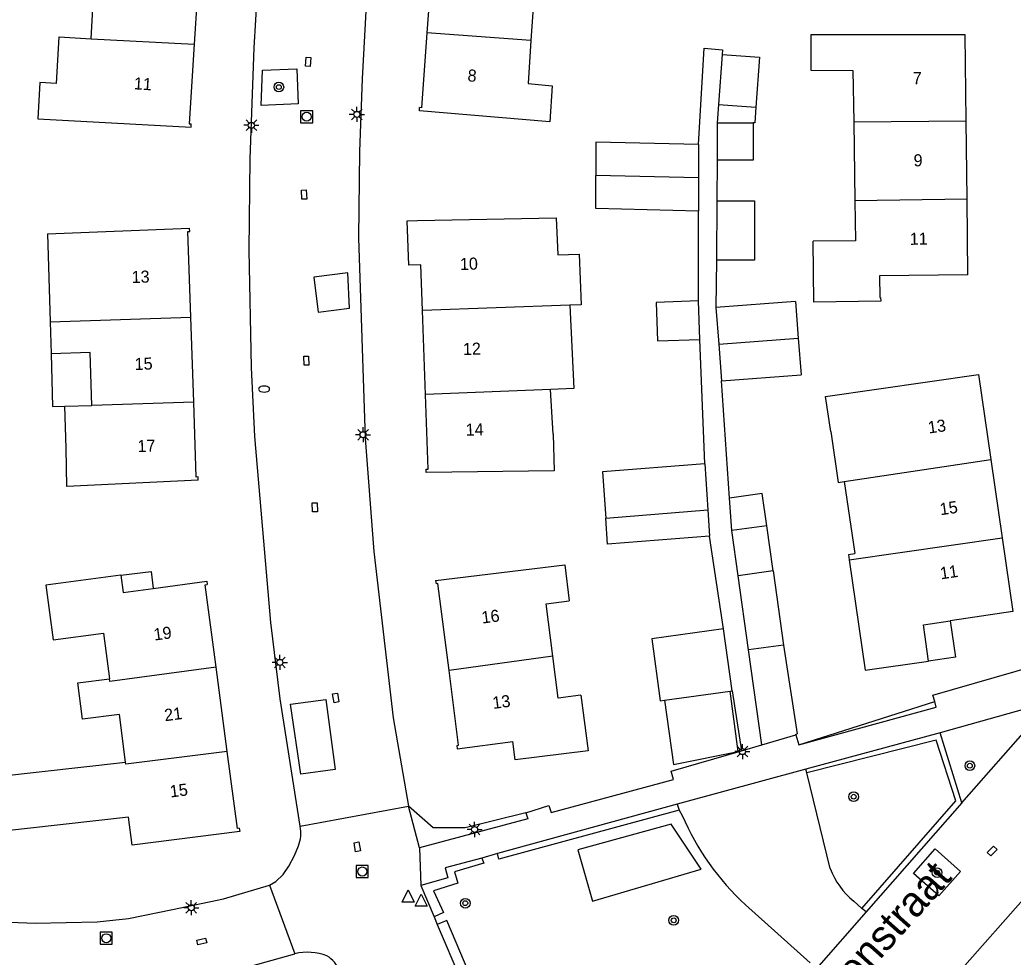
# Model space of a CAD drawing. Extents: x 131000 to 133013, y 393000 to 396501.
# Drawn here: x 131694.8 to 131777, y 396237.5 to 396315 of the extents above; entities that cross this region are included whole.
import ezdxf

# ---------------------------------------------------------------- set-up
doc = ezdxf.new("R2010")
doc.units = 0
for name, color, linetype in [('gg-afsc-erfafscheiding', 7, 'Continuous'), ('gg-afsc-hekwerk', 7, 'Continuous'), ('gg-anno-huisnummerreeks BGT', 7, 'Continuous'), ('gg-anno-openbare ruimte label', 7, 'Continuous'), ('gg-bbg-bijgebouw', 7, 'Continuous'), ('gg-bbg-gedigitaliseerde bebouwing', 7, 'Continuous'), ('gg-bbg-gedigitaliseerde bijgebouw', 7, 'Continuous'), ('gg-bbg-hoofdgebouw', 7, 'Continuous'), ('gg-bbg-luifel en loopbrug', 7, 'Continuous'), ('gg-bbg-tussenscheiding', 7, 'Continuous'), ('gg-knt-verharding', 7, 'Continuous'), ('gt-grn-groengrens', 7, 'Continuous'), ('gt-grn-weggrens', 7, 'Continuous'), ('gt-symb-boom', 7, 'Continuous'), ('gt-symb-brandkraan', 7, 'Continuous'), ('gt-symb-kolk center center', 7, 'Continuous'), ('gt-symb-lichtmast', 7, 'Continuous'), ('gt-symb-rioolschacht', 7, 'Continuous'), ('gt-symb-waterafsluiter', 7, 'Continuous')]:
    doc.layers.add(name, color=color, linetype=linetype)

# ---------------------------------------------------------------- blocks, each defined once
blk = doc.blocks.new('gt0-LMAST')
at = {"layer": 'gt-symb-lichtmast'}
for p, q in [((-0.182, 0.173), (-0.447, 0.438)), ((-0.005, 0.246), (-0.005, 0.621)), ((0.172, 0.173), (0.437, 0.438)), ((-0.255, -0.004), (-0.63, -0.004)), ((-0.182, -0.181), (-0.447, -0.446)), ((-0.005, -0.254), (-0.005, -0.629)), ((0.437, -0.446), (0.172, -0.181)), ((0.245, -0.004), (0.62, -0.004))]:
    blk.add_line(p, q, dxfattribs=at)
blk.add_circle((-0.005, -0.004), 0.25, dxfattribs=at)
blk = doc.blocks.new('gt0-KOLKCC')
at = {"layer": 'gt-symb-kolk center center'}
blk.add_lwpolyline([(-0.375, 0.2), (0.375, 0.2), (0.375, -0.2), (-0.375, -0.2)], close=True, dxfattribs=at)
blk = doc.blocks.new('gt0-BOOM')
at = {"layer": 'gt-symb-boom'}
for radius in [0.4, 0.2]:
    blk.add_circle((0, 0), radius, dxfattribs=at)
blk = doc.blocks.new('gt0-WAFSL')
at = {"layer": 'gt-symb-waterafsluiter'}
for p, q in [((-0.5, -0.333), (0, 0.667)), ((0, 0.667), (0.5, -0.333)), ((0.5, -0.333), (-0.5, -0.333))]:
    blk.add_line(p, q, dxfattribs=at)
blk = doc.blocks.new('gt0-RS')
at = {"layer": 'gt-symb-rioolschacht'}
blk.add_lwpolyline([(-0.5, -0.5), (0.5, -0.5), (0.5, 0.5), (-0.5, 0.5)], close=True, dxfattribs=at)
blk.add_circle((0, 0), 0.375, dxfattribs=at)
blk = doc.blocks.new('gt0-BR')
at = {"layer": 'gt-symb-brandkraan'}
for centre, radius, start, end in [((-0.244, 0), 0.206, 107.56694, 252.43307), ((0.599, -2.664), 3, 106.89205, 107.56694), ((0, -0.691), 0.938, 73.10799, 106.89205), ((-0.599, -2.664), 3, 72.43309, 73.10799), ((0.244, 0), 0.206, 287.56695, 72.43309), ((0.599, 2.664), 3, 252.43307, 253.10797), ((0, 0.691), 0.938, 253.10797, 286.89206), ((-0.599, 2.664), 3, 286.89206, 287.56695)]:
    blk.add_arc(centre, radius, start, end, dxfattribs=at)

msp = doc.modelspace()

# ---------------------------------------------------------------- linework, layer by layer
at = {"layer": 'gg-afsc-erfafscheiding'}
for p, q in [((131752.514, 396303.435), (131752.487, 396300.072)), ((131750.958, 396291.782), (131750.958, 396299.215)), ((131752.447, 396295.156), (131752.416, 396291.236)), ((131751.489, 396278.297), (131751.07, 396288.584)), ((131753.533, 396275.458), (131752.87, 396285.164)), ((131753.045, 396264.628), (131751.89, 396272.319)), ((131753.746, 396259.504), (131754.521, 396254.551))]:
    msp.add_line(p, q, dxfattribs=at)
msp.add_lwpolyline([(131750.958, 396304.716), (131751.448, 396312.687), (131752.943, 396312.571), (131752.915, 396312.176)], dxfattribs=at)
at = {"layer": 'gg-afsc-hekwerk'}
msp.add_lwpolyline([(131692.531, 396240.423), (131696.074, 396240.273), (131701.204, 396240.377), (131703.797, 396240.652), (131707.438, 396241.393)], dxfattribs=at)
at = {"layer": 'gg-bbg-bijgebouw'}
for p, q in [((131758.998, 396291.74), (131759.23, 396288.705)), ((131759.23, 396288.705), (131759.463, 396285.669)), ((131754.238, 396269.032), (131753.717, 396272.767)), ((131755.095, 396262.893), (131754.238, 396269.032)), ((131753.746, 396259.504), (131753.045, 396264.628)), ((131748.165, 396258.736), (131753.581, 396259.481)), ((131753.581, 396259.481), (131753.746, 396259.504)), ((131747.804, 396258.686), (131748.165, 396258.736))]:
    msp.add_line(p, q, dxfattribs=at)
at = {"layer": 'gg-bbg-gedigitaliseerde bebouwing'}
for p, q in [((131763.813, 396306.605), (131763.905, 396300.072)), ((131697.096, 396297.323), (131708.85, 396297.79)), ((131697.096, 396297.323), (131697.309, 396290.059)), ((131697.309, 396290.059), (131697.386, 396287.411)), ((131738.948, 396280.74), (131738.709, 396284.44)), ((131698.521, 396283.067), (131700.762, 396283.135)), ((131698.639, 396279.581), (131698.521, 396283.067)), ((131763.034, 396276.839), (131763.901, 396270.869)), ((131763.385, 396270.794), (131763.901, 396270.869)), ((131705.845, 396267.98), (131710.27, 396268.58)), ((131699.601, 396260.177), (131702.216, 396260.511))]:
    msp.add_line(p, q, dxfattribs=at)
for points in [[(131700.694, 396313.481), (131700.937, 396317.512), (131697.71, 396317.753), (131697.962, 396320.43)], [(131740.038, 396320.158), (131740.887, 396320.095), (131740.708, 396317.421), (131737.386, 396317.643), (131737.099, 396313.347)], [(131697.831, 396309.783), (131698.064, 396313.64), (131700.694, 396313.481)], [(131773.05, 396313.8), (131760.27, 396313.794), (131760.254, 396310.874), (131763.754, 396310.855), (131763.813, 396306.605)], [(131737.099, 396313.347), (131736.861, 396309.774), (131738.851, 396309.587), (131738.651, 396306.594), (131727.87, 396307.51)], [(131697.831, 396309.783), (131696.45, 396309.858), (131696.289, 396306.851), (131708.97, 396306.17)], [(131763.905, 396300.072), (131763.951, 396296.757), (131760.467, 396296.727)], [(131727.71, 396298.44), (131739.184, 396298.651), (131739.314, 396295.583), (131741.082, 396295.658), (131741.259, 396291.465), (131740.328, 396291.421)], [(131740.328, 396291.421), (131740.656, 396284.516), (131738.709, 396284.44)], [(131700.762, 396283.135), (131700.632, 396287.503), (131697.386, 396287.411)], [(131761.909, 396280.961), (131761.488, 396283.861), (131774.15, 396285.69)], [(131738.948, 396280.74), (131739.033, 396277.707), (131728.44, 396277.57)], [(131761.909, 396280.961), (131762.519, 396276.762), (131763.034, 396276.839)], [(131709.57, 396276.94), (131698.697, 396276.424), (131698.639, 396279.581)], [(131729.21, 396268.64), (131739.908, 396269.926), (131740.265, 396266.959)], [(131703.171, 396269.069), (131696.958, 396268.25), (131697.554, 396263.73), (131701.72, 396264.279), (131702.216, 396260.511)], [(131703.171, 396269.069), (131703.364, 396267.644), (131705.845, 396267.98)]]:
    msp.add_lwpolyline(points, dxfattribs=at)
at = {"layer": 'gg-bbg-gedigitaliseerde bijgebouw'}
for p, q in [((131752.622, 396308.039), (131752.514, 396306.507)), ((131752.622, 396308.039), (131755.72, 396307.819)), ((131752.514, 396306.507), (131752.514, 396303.435)), ((131750.958, 396304.716), (131750.958, 396301.966)), ((131750.958, 396301.966), (131750.958, 396299.215)), ((131751.07, 396288.584), (131750.958, 396291.782)), ((131758.998, 396291.74), (131752.416, 396291.236)), ((131752.416, 396291.236), (131752.643, 396288.2)), ((131752.643, 396288.2), (131752.87, 396285.164)), ((131752.87, 396285.164), (131759.463, 396285.669)), ((131751.489, 396278.297), (131751.744, 396274.489)), ((131751.744, 396274.489), (131751.89, 396272.319)), ((131756.62, 396273.172), (131753.717, 396272.767)), ((131757.14, 396269.449), (131756.62, 396273.172)), ((131757.14, 396269.449), (131758.008, 396263.299)), ((131758.008, 396263.299), (131755.095, 396262.893))]:
    msp.add_line(p, q, dxfattribs=at)
for points in [[(131755.72, 396307.819), (131755.627, 396306.507), (131755.505, 396306.507)], [(131755.505, 396306.507), (131755.505, 396303.435), (131752.514, 396303.435)], [(131750.958, 396304.716), (131742.46, 396304.921), (131742.46, 396302.171)], [(131750.958, 396299.215), (131742.46, 396299.42), (131742.46, 396302.171)], [(131750.958, 396291.782), (131747.46, 396291.66), (131747.572, 396288.462), (131751.07, 396288.584)], [(131751.489, 396278.297), (131743.032, 396277.622), (131743.287, 396273.807)], [(131751.89, 396272.319), (131743.432, 396271.644), (131743.287, 396273.807)], [(131753.045, 396264.628), (131747.102, 396263.815), (131747.804, 396258.686)]]:
    msp.add_lwpolyline(points, dxfattribs=at)
at = {"layer": 'gg-bbg-hoofdgebouw'}
for p, q in [((131728.995, 396320.986), (131728.494, 396313.979)), ((131709.634, 396319.699), (131709.227, 396313.021)), ((131773.125, 396306.682), (131773.05, 396313.8)), ((131727.87, 396307.51), (131727.889, 396307.779)), ((131708.97, 396306.17), (131708.986, 396306.44)), ((131773.194, 396300.193), (131773.125, 396306.682)), ((131773.26, 396293.93), (131773.194, 396300.193)), ((131708.859, 396297.52), (131708.85, 396297.79)), ((131709.187, 396283.391), (131708.943, 396290.447)), ((131728.374, 396284.034), (131728.131, 396290.983)), ((131774.15, 396285.69), (131775.167, 396278.658)), ((131775.167, 396278.658), (131776.106, 396272.17)), ((131709.57, 396276.94), (131709.561, 396277.21)), ((131728.44, 396277.57), (131728.431, 396277.84)), ((131763.385, 396270.794), (131763.449, 396270.354)), ((131710.27, 396268.58), (131710.305, 396268.312)), ((131729.21, 396268.64), (131729.244, 396268.372)), ((131711.967, 396254.484), (131711.045, 396261.477)), ((131692.674, 396252.387), (131703.547, 396253.594)), ((131712.965, 396248.138), (131713, 396247.87))]:
    msp.add_line(p, q, dxfattribs=at)
for points in [[(131728.494, 396313.979), (131728.049, 396307.768), (131727.889, 396307.779)], [(131709.227, 396313.021), (131708.827, 396306.449), (131708.986, 396306.44)], [(131728.131, 396290.983), (131727.999, 396294.768), (131726.989, 396294.733), (131726.861, 396298.41), (131727.71, 396298.44)], [(131708.943, 396290.447), (131708.699, 396297.515), (131708.859, 396297.52)], [(131773.26, 396293.93), (131765.946, 396293.857), (131765.968, 396292.051), (131766.039, 396292.052), (131766.059, 396291.746), (131760.521, 396291.687), (131760.467, 396296.727)], [(131728.431, 396277.84), (131728.59, 396277.845), (131728.374, 396284.034)], [(131709.561, 396277.21), (131709.401, 396277.204), (131709.187, 396283.391)], [(131776.106, 396272.17), (131776.99, 396266.06), (131771.802, 396265.305)], [(131763.449, 396270.354), (131764.768, 396261.216), (131770.013, 396261.965)], [(131711.045, 396261.477), (131710.147, 396268.291), (131710.305, 396268.312)], [(131730.323, 396261.187), (131729.403, 396268.392), (131729.244, 396268.372)], [(131738.913, 396262.378), (131738.365, 396266.714), (131740.265, 396266.959)], [(131770.013, 396261.965), (131769.582, 396264.982), (131771.802, 396265.305)], [(131741.24, 396259.14), (131739.352, 396258.901), (131738.913, 396262.378)], [(131730.956, 396254.978), (131731.114, 396254.998), (131730.323, 396261.187)], [(131703.547, 396253.594), (131703.042, 396257.547), (131699.987, 396257.157), (131699.601, 396260.177)], [(131741.24, 396259.14), (131741.829, 396254.55), (131735.785, 396253.783), (131735.591, 396255.311)], [(131730.956, 396254.978), (131730.99, 396254.71), (131735.591, 396255.311)], [(131712.965, 396248.138), (131712.806, 396248.117), (131711.967, 396254.484)], [(131713, 396247.87), (131704.095, 396246.733), (131703.8, 396249.049), (131692.699, 396247.818)]]:
    msp.add_lwpolyline(points, dxfattribs=at)
at = {"layer": 'gg-bbg-luifel en loopbrug'}
for p, q in [((131752.915, 396312.176), (131752.622, 396308.039)), ((131752.487, 396300.072), (131752.447, 396295.156)), ((131753.717, 396272.767), (131753.533, 396275.458)), ((131758.008, 396263.299), (131759.134, 396255.94)), ((131756.206, 396255.038), (131755.095, 396262.893)), ((131756.206, 396255.038), (131759.031, 396255.856))]:
    msp.add_line(p, q, dxfattribs=at)
for points in [[(131752.915, 396312.176), (131756.013, 396311.957), (131755.72, 396307.819)], [(131752.487, 396300.072), (131755.6, 396300.072), (131755.6, 396295.156), (131752.447, 396295.156)], [(131697.386, 396287.411), (131697.513, 396283.038), (131698.521, 396283.067)], [(131756.62, 396273.172), (131756.231, 396275.85), (131753.533, 396275.458)], [(131703.171, 396269.069), (131705.658, 396269.396), (131705.845, 396267.98)], [(131771.802, 396265.305), (131772.241, 396262.289), (131770.013, 396261.965)], [(131748.165, 396258.736), (131748.897, 396253.414), (131754.257, 396254.488), (131753.581, 396259.481)], [(131759.031, 396255.856), (131759.017, 396255.91), (131759.134, 396255.94)]]:
    msp.add_lwpolyline(points, dxfattribs=at)
at = {"layer": 'gg-bbg-tussenscheiding'}
for p, q in [((131700.694, 396313.481), (131709.227, 396313.021)), ((131737.099, 396313.347), (131728.494, 396313.979)), ((131752.514, 396306.507), (131755.505, 396306.507)), ((131763.813, 396306.605), (131773.125, 396306.682)), ((131750.958, 396301.966), (131742.46, 396302.171)), ((131773.194, 396300.193), (131763.905, 396300.072)), ((131740.328, 396291.421), (131728.131, 396290.983)), ((131697.309, 396290.059), (131708.943, 396290.447)), ((131752.643, 396288.2), (131759.23, 396288.705)), ((131738.709, 396284.44), (131728.374, 396284.034)), ((131709.187, 396283.391), (131700.762, 396283.135)), ((131763.034, 396276.839), (131775.167, 396278.658)), ((131743.287, 396273.807), (131751.744, 396274.489)), ((131763.449, 396270.354), (131776.106, 396272.17)), ((131757.14, 396269.449), (131754.238, 396269.032)), ((131738.913, 396262.378), (131730.323, 396261.187))]:
    msp.add_line(p, q, dxfattribs=at)
for points in [[(131711.045, 396261.477), (131702.248, 396260.269), (131702.216, 396260.511)], [(131711.967, 396254.484), (131703.569, 396253.423), (131703.547, 396253.594)]]:
    msp.add_lwpolyline(points, dxfattribs=at)
at = {"layer": 'gg-knt-verharding'}
for p, q in [((131770.37, 396259.159), (131779.031, 396261.635)), ((131770.525, 396258.616), (131770.37, 396259.159)), ((131778.141, 396258.034), (131770.965, 396256.031)), ((131772.76, 396250.235), (131778.645, 396256.908)), ((131759.031, 396255.856), (131759.278, 396255.04)), ((131770.965, 396256.031), (131759.855, 396253.015)), ((131754.521, 396254.551), (131756.206, 396255.038)), ((131759.855, 396253.015), (131749.2, 396250.117)), ((131759.935, 396252.721), (131759.855, 396253.015)), ((131761.875, 396244.811), (131759.935, 396252.721)), ((131786.776, 396252.383), (131753.462, 396214.647)), ((131749.2, 396250.117), (131734.341, 396246.031)), ((131749.2, 396250.117), (131749.369, 396249.624)), ((131772.76, 396250.235), (131764.834, 396241.205)), ((131727.865, 396246.503), (131726.98, 396249.95)), ((131749.369, 396249.624), (131749.619, 396249.175)), ((131734.341, 396246.031), (131733.038, 396245.66)), ((131727.977, 396243.385), (131729.078, 396240.811)), ((131764.499, 396241.5), (131763.824, 396242.105)), ((131760.215, 396236.989), (131754.846, 396241.791)), ((131764.834, 396241.205), (131760.736, 396236.523)), ((131764.834, 396241.205), (131764.499, 396241.5)), ((131729.078, 396240.811), (131729.35, 396240.176)), ((131729.35, 396240.176), (131738.483, 396218.826)), ((131712.12, 396236.211), (131717.566, 396237.746))]:
    msp.add_line(p, q, dxfattribs=at)
for points in [[(131715.57, 396265.17), (131714.25, 396280.56), (131713.98, 396286.27), (131713.78, 396295.98), (131713.85, 396303.53), (131714.18, 396312.74), (131714.6, 396319.7), (131715.26, 396327.59), (131716.33, 396336.91), (131716.97, 396341.49), (131717.98, 396347.65), (131719.73, 396356.86), (131719.53, 396357.76)], [(131732, 396357.54), (131730.77, 396357.02), (131728.74, 396355.76), (131726.97, 396346.41), (131725.91, 396340.19), (131724.21, 396325.91), (131723.52, 396317.32), (131723.12, 396310.16), (131722.92, 396304.16), (131722.82, 396297.01), (131723.37, 396280.39), (131724.09, 396271.05), (131725.7, 396257.28), (131726.98, 396249.95)], [(131717.844, 396308.084), (131714.765, 396307.959), (131714.884, 396310.88), (131717.713, 396310.997), (131717.844, 396308.084)], [(131719.483, 396290.838), (131722.077, 396291.188), (131721.959, 396294.108), (131719.135, 396293.738), (131719.483, 396290.838)], [(131717.994, 396248.292), (131716.347, 396258.83), (131715.57, 396265.17)], [(131720.886, 396252.991), (131718.053, 396252.611), (131717.208, 396258.415), (131720.118, 396258.794), (131720.886, 396252.991)], [(131759.278, 396255.04), (131770.646, 396258.16), (131770.525, 396258.616)], [(131736.677, 396249.401), (131738.581, 396250.024), (131738.778, 396249.423), (131748.908, 396252.176), (131748.707, 396252.869), (131754.521, 396254.551)], [(131736.677, 396249.401), (131736.835, 396248.92), (131727.865, 396246.503)], [(131751.185, 396244.735), (131748.716, 396248.479), (131740.974, 396246.333), (131742.19, 396242.105), (131751.185, 396244.735)], [(131715.472, 396243.418), (131715.987, 396243.73), (131716.585, 396244.3), (131717.054, 396244.988), (131717.544, 396245.883), (131717.851, 396246.675)], [(131770.872, 396242.528), (131768.771, 396244.386), (131770.558, 396246.421), (131772.648, 396244.543), (131770.872, 396242.528)], [(131733.038, 396245.66), (131730.012, 396244.869), (131730.229, 396244.037), (131727.977, 396243.385)], [(131707.438, 396241.393), (131711.657, 396242.297), (131715.472, 396243.418)]]:
    msp.add_lwpolyline(points, dxfattribs=at)
for centre, radius, start, end in [((131770.058, 396258.101), 22.303, 203.59209, 226.99588), ((131715.522, 396247.696), 2.543, 336.33459, 13.55776), ((131767.678, 396246.936), 6.18, 200.11024, 231.41649), ((131718.602, 396233.38), 4.487, 68.85078, 103.34921), ((131718.822, 396235.3), 2.662, 23.70432, 58.30673)]:
    msp.add_arc(centre, radius, start, end, dxfattribs=at)
at = {"layer": 'gt-grn-groengrens'}
for p, q in [((131759.278, 396255.04), (131770.525, 396258.616)), ((131772.76, 396250.235), (131770.965, 396256.031))]:
    msp.add_line(p, q, dxfattribs=at)
for points in [[(131764.499, 396241.5), (131772.256, 396250.405), (131770.634, 396255.427), (131759.935, 396252.721)], [(131736.677, 396249.401), (131731.644, 396248.168), (131729.011, 396248.168), (131726.98, 396249.95)], [(131749.369, 396249.624), (131734.457, 396245.583), (131734.341, 396246.031)], [(131733.038, 396245.66), (131733.194, 396245.24), (131730.781, 396244.532), (131731.044, 396243.599), (131729.045, 396242.944), (131729.863, 396241.146), (131729.078, 396240.811)], [(131739.478, 396218.506), (131730.13, 396240.509), (131729.35, 396240.176)]]:
    msp.add_lwpolyline(points, dxfattribs=at)
at = {"layer": 'gt-grn-weggrens'}
for p, q in [((131717.994, 396248.292), (131726.98, 396249.95)), ((131727.865, 396246.503), (131727.977, 396243.385)), ((131715.472, 396243.418), (131717.566, 396237.746))]:
    msp.add_line(p, q, dxfattribs=at)

# ---------------------------------------------------------------- block references
at = {"layer": 'gt-symb-boom'}
for p in [(131716.239, 396309.478), (131773.428, 396253.305), (131763.815, 396250.742), (131770.709, 396244.464), (131731.665, 396241.926), (131748.919, 396240.51)]:
    msp.add_blockref('gt0-BOOM', p, dxfattribs=at)
at = {"layer": 'gt-symb-brandkraan'}
msp.add_blockref('gt0-BR', (131715.016, 396284.478), dxfattribs=at)
at = {"layer": 'gt-symb-kolk center center'}
for p, rotation in [((131718.664, 396311.571), 85.67061200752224), ((131718.325, 396300.575), -86.29328685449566), ((131718.509, 396286.838), -88.28898206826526), ((131719.21, 396274.697), -87.73971030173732), ((131720.95, 396258.92), -79.77744077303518), ((131722.724, 396246.598), -79.76949891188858), ((131775.276, 396246.249), -133.4305670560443), ((131709.857, 396238.754), 13.969697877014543)]:
    msp.add_blockref('gt0-KOLKCC', p, dxfattribs=dict(at, rotation=rotation))
at = {"layer": 'gt-symb-lichtmast'}
for p in [(131722.697, 396307.218), (131713.965, 396306.318), (131723.211, 396280.706), (131716.326, 396261.863), (131754.604, 396254.481), (131732.444, 396248.032), (131708.994, 396241.557)]:
    msp.add_blockref('gt0-LMAST', p, dxfattribs=at)
at = {"layer": 'gt-symb-rioolschacht'}
for p in [(131718.537, 396307.022), (131723.14, 396244.55), (131701.949, 396239.031)]:
    msp.add_blockref('gt0-RS', p, dxfattribs=at)
at = {"layer": 'gt-symb-waterafsluiter'}
for p in [(131726.947, 396242.357), (131728.006, 396242.01)]:
    msp.add_blockref('gt0-WAFSL', p, dxfattribs=at)

# ---------------------------------------------------------------- texts
at = {"layer": 'gg-anno-huisnummerreeks BGT'}
for s, rotation, p in [('8', 355.9, (131731.827, 396309.958)), ('11', 356.5, (131704.214, 396309.297)), ('7', 0.6, (131768.705, 396309.713)), ('9', 0.6, (131768.776, 396302.913)), ('11', 0.6, (131768.456, 396296.418)), ('10', 2, (131731.239, 396294.325)), ('13', 2, (131704.068, 396293.25)), ('12', 2, (131731.486, 396287.288)), ('15', 2, (131704.316, 396286.054)), ('14', 2, (131731.719, 396280.615)), ('13', 8.2, (131770.03, 396280.797)), ('17', 2, (131704.551, 396279.256)), ('15', 8.2, (131771.008, 396274.037)), ('11', 8.3, (131771.031, 396268.729)), ('16', 7.3, (131733.076, 396265.07)), ('19', 7.5, (131705.94, 396263.664)), ('13', 7.3, (131733.978, 396258.005)), ('21', 7.5, (131706.82, 396256.985)), ('15', 7.2, (131707.279, 396250.674))]:
    msp.add_text(s, height=1, rotation=rotation, dxfattribs=at).set_placement(p)
at = {"layer": 'gg-anno-openbare ruimte label'}
msp.add_text('Tubantenstraat', height=2.5, rotation=48.3, dxfattribs=at).set_placement((131757.073, 396227.21))

doc.saveas('drawing.dxf')
